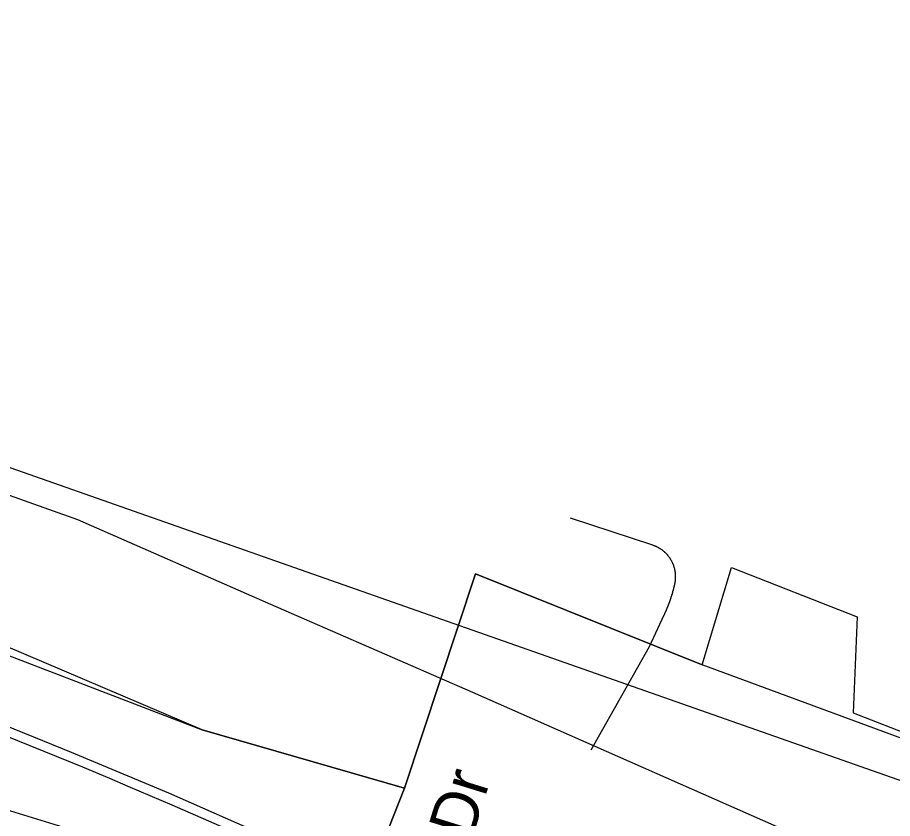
# Model space of a CAD drawing. Extents: x 1268485 to 1426702, y 514839 to 616766.
# Drawn here: x 1365998 to 1367245, y 562493 to 563634 of the extents above; entities that cross this region are included whole.
import ezdxf

# ---------------------------------------------------------------- set-up
doc = ezdxf.new("R2010")
doc.units = 0
for name, color, linetype in [('Old_Level_10', 7, 'Continuous'), ('Old_Level_29', 7, 'Continuous'), ('Old_Level_35', 7, 'Continuous'), ('Old_Level_44', 7, 'Continuous'), ('Old_Level_48', 7, 'Continuous'), ('Old_Level_49', 7, 'Continuous')]:
    doc.layers.add(name, color=color, linetype=linetype)

msp = doc.modelspace()

# ---------------------------------------------------------------- linework, layer by layer
at = {"layer": 'Old_Level_29'}
msp.add_lwpolyline([(1365356.489, 563157.975), (1365675.356, 563058.809), (1365896.547, 562985.043), (1366083.33, 562918.655), (1366358.59, 562798.172), (1366646.138, 562672.772), (1367752.093, 562184.693), (1368257.882, 561960.939), (1368341.444, 561919.139), (1368448.953, 561863.167)], dxfattribs=at)
at = {"layer": 'Old_Level_35'}
msp.add_line((1366903.025, 562882.015), (1366786.042, 562920.309), dxfattribs=at)
for points in [[(1366934.91, 562828.804), (1366935.013, 562829.522), (1366935.115, 562830.137), (1366935.218, 562830.804), (1366935.423, 562831.522), (1366935.423, 562832.188), (1366935.525, 562832.854), (1366935.525, 562833.572), (1366935.525, 562834.238), (1366935.628, 562834.956), (1366935.628, 562835.623), (1366935.628, 562836.289), (1366935.628, 562836.956), (1366935.628, 562837.622), (1366935.628, 562838.288), (1366935.628, 562839.006), (1366935.525, 562839.672), (1366935.525, 562840.39), (1366935.525, 562841.057), (1366935.423, 562841.774), (1366935.423, 562842.44), (1366935.218, 562843.107), (1366935.115, 562843.773), (1366935.013, 562844.44), (1366934.91, 562845.106), (1366934.705, 562845.824), (1366934.603, 562846.439), (1366934.5, 562847.106), (1366934.398, 562847.823), (1366934.295, 562848.438), (1366933.987, 562849.104), (1366933.885, 562849.822), (1366933.577, 562850.437), (1366933.475, 562851.052), (1366933.27, 562851.77), (1366932.962, 562852.385), (1366932.86, 562853.052), (1366932.655, 562853.667), (1366932.347, 562854.333), (1366932.142, 562854.948), (1366931.834, 562855.564), (1366931.527, 562856.179), (1366931.219, 562856.794), (1366931.014, 562857.461), (1366930.604, 562858.076), (1366930.399, 562858.691), (1366929.989, 562859.255), (1366929.784, 562859.87), (1366929.374, 562860.434), (1366928.964, 562861.049), (1366928.759, 562861.613), (1366928.348, 562862.228), (1366928.041, 562862.792), (1366927.631, 562863.356), (1366927.221, 562863.92), (1366926.708, 562864.483), (1366926.4, 562865.048), (1366925.99, 562865.611), (1366925.58, 562866.124), (1366925.17, 562866.688), (1366924.76, 562867.201), (1366924.247, 562867.764), (1366923.837, 562868.226), (1366923.325, 562868.739), (1366922.915, 562869.251), (1366922.505, 562869.764), (1366921.992, 562870.276), (1366921.479, 562870.737), (1366920.967, 562871.199), (1366920.454, 562871.712), (1366920.044, 562872.122), (1366919.531, 562872.583), (1366919.019, 562873.045), (1366918.506, 562873.506), (1366917.891, 562873.916), (1366917.378, 562874.326), (1366916.866, 562874.736), (1366916.25, 562875.198), (1366915.738, 562875.556), (1366915.225, 562875.915), (1366914.61, 562876.326), (1366913.995, 562876.684), (1366913.482, 562877.043), (1366912.867, 562877.453), (1366912.354, 562877.812), (1366911.739, 562878.119), (1366911.124, 562878.479), (1366910.509, 562878.837), (1366909.894, 562879.145), (1366909.381, 562879.452), (1366908.766, 562879.76), (1366908.151, 562880.016), (1366907.536, 562880.324), (1366906.921, 562880.58), (1366906.203, 562880.837), (1366905.588, 562881.042), (1366904.973, 562881.298), (1366904.255, 562881.554), (1366903.64, 562881.81), (1366903.025, 562882.015)], [(1366919.224, 562782.873), (1366919.531, 562783.334), (1366919.736, 562783.745), (1366920.044, 562784.205), (1366920.146, 562784.667), (1366920.351, 562785.128), (1366920.659, 562785.538), (1366920.762, 562786), (1366920.967, 562786.461), (1366921.274, 562786.871), (1366921.377, 562787.333), (1366921.582, 562787.794), (1366921.787, 562788.256), (1366921.992, 562788.666), (1366922.299, 562789.127), (1366922.402, 562789.589), (1366922.607, 562789.999), (1366922.71, 562790.511), (1366923.017, 562790.921), (1366923.12, 562791.382), (1366923.325, 562791.792), (1366923.632, 562792.305), (1366923.735, 562792.767), (1366924.042, 562793.177), (1366924.145, 562793.638), (1366924.35, 562794.15), (1366924.453, 562794.561), (1366924.76, 562795.022), (1366924.863, 562795.432), (1366924.965, 562795.945), (1366925.273, 562796.355), (1366925.375, 562796.816), (1366925.58, 562797.329), (1366925.785, 562797.739), (1366925.99, 562798.201), (1366926.093, 562798.713), (1366926.298, 562799.123), (1366926.503, 562799.584), (1366926.606, 562800.046), (1366926.913, 562800.507), (1366927.016, 562800.917), (1366927.118, 562801.43), (1366927.426, 562801.892), (1366927.528, 562802.353), (1366927.631, 562802.814), (1366927.836, 562803.275), (1366928.041, 562803.737), (1366928.143, 562804.198), (1366928.246, 562804.711), (1366928.451, 562805.121), (1366928.656, 562805.633), (1366928.759, 562806.044), (1366928.861, 562806.505), (1366929.169, 562807.018), (1366929.271, 562807.428), (1366929.374, 562807.941), (1366929.476, 562808.351), (1366929.784, 562808.863), (1366929.886, 562809.324), (1366929.989, 562809.837), (1366930.091, 562810.247), (1366930.296, 562810.76), (1366930.399, 562811.17), (1366930.604, 562811.682), (1366930.707, 562812.144), (1366930.912, 562812.605), (1366931.014, 562813.067), (1366931.117, 562813.58), (1366931.219, 562814.041), (1366931.424, 562814.502), (1366931.527, 562815.015), (1366931.629, 562815.425), (1366931.732, 562815.938), (1366931.834, 562816.399), (1366932.142, 562816.86), (1366932.244, 562817.321), (1366932.347, 562817.834), (1366932.45, 562818.296), (1366932.655, 562818.757), (1366932.757, 562819.269), (1366932.86, 562819.679), (1366932.962, 562820.192), (1366933.167, 562820.705), (1366933.167, 562821.115), (1366933.27, 562821.627), (1366933.372, 562822.14), (1366933.475, 562822.55), (1366933.577, 562823.063), (1366933.782, 562823.575), (1366933.885, 562823.986), (1366933.987, 562824.498), (1366934.09, 562824.96), (1366934.295, 562825.421), (1366934.398, 562825.934), (1366934.398, 562826.395), (1366934.5, 562826.856), (1366934.603, 562827.369), (1366934.705, 562827.882), (1366934.91, 562828.292), (1366934.91, 562828.804)], [(1366815.262, 562590.636), (1366898.411, 562737.608), (1366919.224, 562782.873)], [(1365672.917, 562594.994), (1365841.162, 562546.96), (1365963.168, 562511.435), (1366068.463, 562479.19)]]:
    msp.add_lwpolyline(points, dxfattribs=at)
at = {"layer": 'Old_Level_44'}
for points in [[(1364636.174, 563464.21), (1364926.015, 563365.375), (1367523.922, 562452.893), (1368511.863, 562105.791), (1370355.794, 561458.185), (1371289.089, 561130.307), (1372448.351, 560725.022)], [(1364713.889, 562962.96), (1364788.015, 562951.067), (1364874.547, 562937.072), (1364994.605, 562914.26), (1365051.609, 562902.88), (1365163.978, 562878.017), (1365323.611, 562839.109), (1365479.04, 562796.663), (1365602.277, 562757.805), (1365764.985, 562705.517), (1365920.825, 562648), (1365979.983, 562625.7), (1366074.717, 562587.355), (1366213.024, 562529.377), (1366786.965, 562276.086), (1367775.521, 561840.351)], [(1367294.264, 562037.252), (1367216.549, 562072.419), (1367151.24, 562100.459), (1366725.86, 562288.492), (1366304.272, 562474.423), (1366218.253, 562511.743), (1366155.507, 562538.195), (1366129.671, 562549.575), (1366091.326, 562566.133), (1365960.708, 562618.421)]]:
    msp.add_lwpolyline(points, dxfattribs=at)
at = {"layer": 'Old_Level_48'}
for points in [[(1367015.179, 562850.432), (1367194.381, 562779.994), (1367188.622, 562643.203), (1367539.992, 562506.412), (1367609.114, 562708.863), (1367874.082, 562659.618), (1367793.331, 563885.418), (1367630.282, 563906.885), (1367295.601, 564130.145), (1367106.806, 564091.504), (1366922.303, 564190.253), (1366531.842, 564129.286), (1366480.352, 563941.233)], [(1362341.002, 563620.511), (1362972.798, 563622.318), (1362891.716, 563324.167), (1363367.59, 563277.228), (1363907.988, 563222.464), (1364682.291, 563105.115), (1365394.853, 562902.904), (1365905.936, 562755.547), (1366261.2, 562618.979), (1366549.49, 562535.97), (1366650.311, 562841.079), (1366973.594, 562711.546), (1367015.179, 562850.432)], [(1369438.951, 556638.087), (1367509.272, 558418.598), (1369551.161, 560548.153), (1368463.913, 561339.892), (1367992.95, 561591.691), (1367535.23, 561815.411), (1367093.922, 561953.134), (1366416.407, 562199.568), (1366549.49, 562535.97), (1366261.2, 562618.979), (1365923.168, 562762.921), (1365604.373, 562848.221), (1365394.853, 562902.904), (1364682.291, 563105.115), (1364349.582, 563156.944), (1363907.988, 563222.464), (1363367.59, 563277.228), (1362891.716, 563324.167), (1362972.798, 563622.318), (1362341.002, 563620.511)], [(1369949.191, 561655.154), (1369359.136, 561865.53), (1368860.604, 562040.048), (1368274.665, 562246.139), (1367634.807, 562467.522), (1366973.594, 562711.546), (1366650.311, 562841.079), (1366549.49, 562535.97), (1366416.407, 562199.568), (1367093.922, 561953.134), (1367535.23, 561815.411), (1367992.95, 561591.691), (1368297.994, 561447.282), (1368463.913, 561339.892), (1368794.944, 561094.912), (1369254.371, 560767.107), (1369551.161, 560548.153), (1369234.211, 560206.448), (1367509.272, 558418.598), (1369438.951, 556638.087)]]:
    msp.add_lwpolyline(points, dxfattribs=at)
at = {"layer": 'Old_Level_49'}
for points in [[(1367015.179, 562850.432), (1367194.381, 562779.994), (1367188.622, 562643.203), (1367539.992, 562506.412), (1367609.114, 562708.863), (1367874.082, 562659.618), (1367793.331, 563885.418), (1367630.282, 563906.885), (1367295.601, 564130.145), (1367106.806, 564091.504), (1366922.303, 564190.253), (1366531.842, 564129.286), (1366480.352, 563941.233)], [(1362341.002, 563620.511), (1362972.798, 563622.318), (1362891.716, 563324.167), (1363367.59, 563277.228), (1363907.988, 563222.464), (1364682.291, 563105.115), (1365394.853, 562902.904), (1365905.936, 562755.547), (1366261.2, 562618.979), (1366549.49, 562535.97), (1366650.311, 562841.079), (1366973.594, 562711.546), (1367015.179, 562850.432)], [(1369438.951, 556638.087), (1367509.272, 558418.598), (1369551.161, 560548.153), (1368463.913, 561339.892), (1367992.95, 561591.691), (1367535.23, 561815.411), (1367093.922, 561953.134), (1366416.407, 562199.568), (1366549.49, 562535.97), (1366261.2, 562618.979), (1365923.168, 562762.921), (1365604.373, 562848.221), (1365394.853, 562902.904), (1364682.291, 563105.115), (1364349.582, 563156.944), (1363907.988, 563222.464), (1363367.59, 563277.228), (1362891.716, 563324.167), (1362972.798, 563622.318), (1362341.002, 563620.511)], [(1369949.191, 561655.154), (1369359.136, 561865.53), (1368860.604, 562040.048), (1368274.665, 562246.139), (1367634.807, 562467.522), (1366973.594, 562711.546), (1366650.311, 562841.079), (1366549.49, 562535.97), (1366416.407, 562199.568), (1367093.922, 561953.134), (1367535.23, 561815.411), (1367992.95, 561591.691), (1368297.994, 561447.282), (1368463.913, 561339.892), (1368794.944, 561094.912), (1369254.371, 560767.107), (1369551.161, 560548.153), (1369234.211, 560206.448), (1367509.272, 558418.598), (1369438.951, 556638.087)]]:
    msp.add_lwpolyline(points, dxfattribs=at)

# ---------------------------------------------------------------- texts
at = {"layer": 'Old_Level_10'}
msp.add_text('Log Cabin Dr', height=65.61666, rotation=72.760222, dxfattribs=at).set_placement((1366519.573, 562056.466))

doc.saveas('drawing.dxf')
